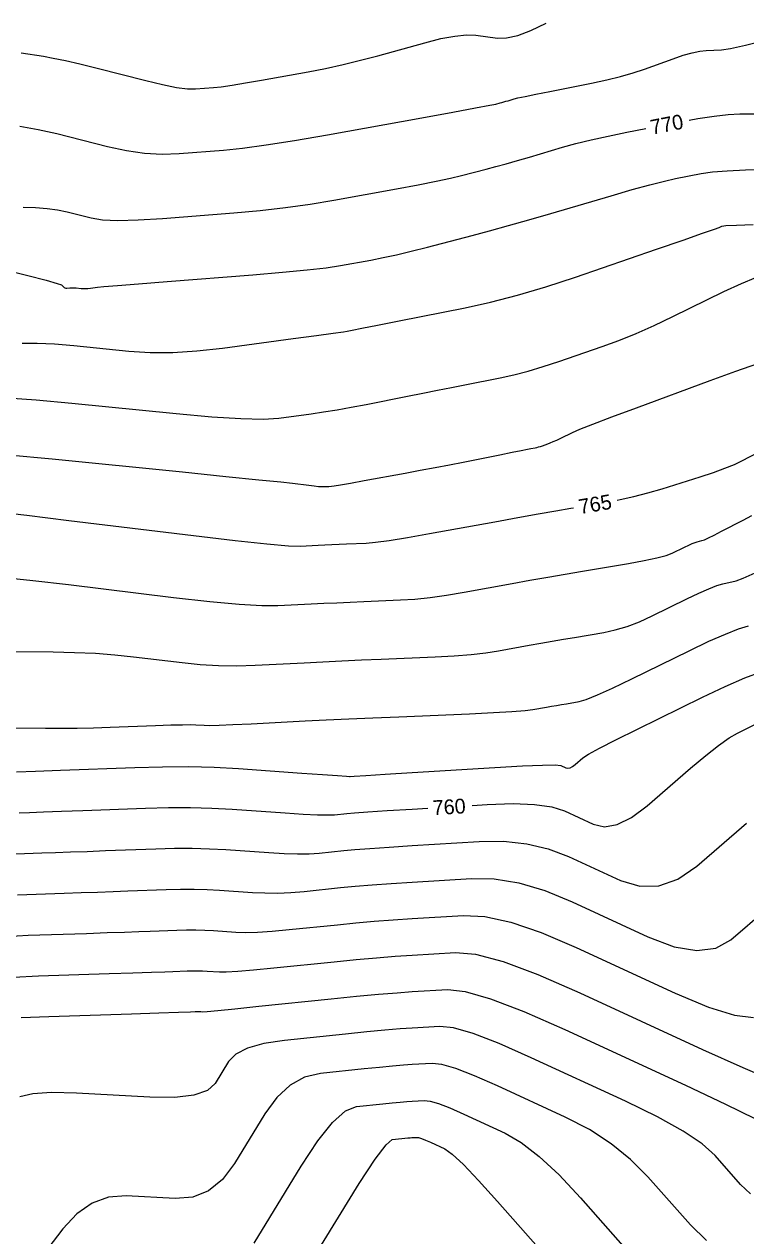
# Model space of a CAD drawing. Extents: x 2082232 to 2083549, y 592624 to 593832.
# Drawn here: x 2082483.9 to 2082518.1, y 592892.1 to 592949.4 of the extents above; entities that cross this region are included whole.
import ezdxf

# ---------------------------------------------------------------- set-up
doc = ezdxf.new("R2010")
doc.units = 0
doc.layers.add('DT_X_Contour_Major', color=7, linetype='Continuous')
doc.layers.add('DT_X_Contour_Minor', color=7, linetype='Continuous')

msp = doc.modelspace()

# ---------------------------------------------------------------- linework, layer by layer
at = {"layer": 'DT_X_Contour_Major'}
for points in [[(2082515.408, 592944.858), (2082515.81, 592944.932), (2082516.581, 592945.049), (2082517.244, 592945.12), (2082517.801, 592945.146), (2082519.143, 592945.157), (2082519.708, 592945.192), (2082520.398, 592945.29), (2082521.212, 592945.45), (2082522.149, 592945.673), (2082524.816, 592946.35), (2082525.832, 592946.611), (2082526.881, 592946.888), (2082527.963, 592947.179), (2082529.077, 592947.485), (2082532.093, 592948.32), (2082533.082, 592948.637), (2082533.788, 592948.96), (2082534.209, 592949.29), (2082534.347, 592949.627)], [(2082483.893, 592940.733), (2082484.485, 592940.718), (2082485.029, 592940.676), (2082485.526, 592940.608), (2082485.976, 592940.513), (2082487.112, 592940.223), (2082487.642, 592940.141), (2082488.382, 592940.11), (2082489.331, 592940.131), (2082490.489, 592940.204), (2082493.857, 592940.468), (2082495.101, 592940.58), (2082496.306, 592940.717), (2082497.472, 592940.879), (2082498.598, 592941.067), (2082501.552, 592941.602), (2082502.575, 592941.792), (2082503.43, 592941.96), (2082504.118, 592942.106), (2082504.637, 592942.23), (2082505.797, 592942.534), (2082506.252, 592942.655), (2082506.745, 592942.79), (2082507.276, 592942.941), (2082507.845, 592943.107), (2082509.415, 592943.567), (2082510.047, 592943.742), (2082510.763, 592943.918), (2082511.566, 592944.098), (2082512.453, 592944.281), (2082513.347, 592944.457)], [(2082512.002, 592926.872), (2082512.138, 592926.898), (2082512.789, 592927.044), (2082513.451, 592927.217), (2082514.122, 592927.416), (2082515.925, 592927.982), (2082516.555, 592928.188), (2082517.093, 592928.381), (2082517.539, 592928.562), (2082517.894, 592928.73), (2082518.717, 592929.161)], [(2082482.522, 592926.339), (2082484.064, 592926.155), (2082486.052, 592925.915), (2082491.948, 592925.201), (2082493.922, 592924.968), (2082495.423, 592924.807), (2082496.451, 592924.716), (2082497.005, 592924.697), (2082497.853, 592924.739), (2082498.175, 592924.755), (2082498.504, 592924.771), (2082498.841, 592924.786), (2082499.186, 592924.801), (2082500.115, 592924.84), (2082500.565, 592924.879), (2082501.216, 592924.968), (2082502.07, 592925.105), (2082503.126, 592925.291), (2082506.211, 592925.854), (2082507.303, 592926.052), (2082508.265, 592926.225), (2082509.097, 592926.371), (2082509.798, 592926.491), (2082509.933, 592926.514)], [(2082505.141, 592912.428), (2082505.845, 592912.471), (2082507.069, 592912.513), (2082508.089, 592912.476), (2082508.902, 592912.36), (2082509.51, 592912.166), (2082510.858, 592911.544), (2082511.396, 592911.423), (2082512.001, 592911.527), (2082512.673, 592911.856), (2082513.411, 592912.41), (2082515.467, 592914.188), (2082516.184, 592914.792), (2082516.792, 592915.27), (2082517.291, 592915.623), (2082517.681, 592915.85), (2082518.576, 592916.289)], [(2082483.711, 592912.083), (2082484.198, 592912.099), (2082484.863, 592912.123), (2082485.705, 592912.154), (2082486.724, 592912.192), (2082489.679, 592912.303), (2082490.767, 592912.331), (2082491.813, 592912.332), (2082492.818, 592912.306), (2082493.782, 592912.253), (2082496.297, 592912.076), (2082497.15, 592912.021), (2082497.822, 592911.988), (2082498.313, 592911.977), (2082498.624, 592911.988), (2082499.21, 592912.049), (2082499.568, 592912.078), (2082500.203, 592912.123), (2082501.115, 592912.182), (2082502.304, 592912.256), (2082503.044, 592912.301)], [(2082483.807, 592902.393), (2082485.117, 592902.441), (2082489.021, 592902.571), (2082490.307, 592902.614), (2082491.238, 592902.645), (2082491.814, 592902.664), (2082492.034, 592902.671), (2082492.148, 592902.676), (2082492.19, 592902.677), (2082492.23, 592902.677), (2082492.269, 592902.676), (2082492.306, 592902.674), (2082492.403, 592902.667), (2082492.596, 592902.681), (2082493.099, 592902.729), (2082493.915, 592902.81), (2082495.043, 592902.926), (2082498.465, 592903.277), (2082499.666, 592903.398), (2082500.706, 592903.495), (2082501.582, 592903.568), (2082502.296, 592903.618), (2082503.982, 592903.721), (2082504.803, 592903.631), (2082506, 592903.285), (2082507.574, 592902.682), (2082509.524, 592901.822), (2082515.228, 592899.186), (2082517.119, 592898.3), (2082518.513, 592897.617)]]:
    msp.add_lwpolyline(points, dxfattribs=at)
at = {"layer": 'DT_X_Contour_Minor'}
for points in [[(2082483.807, 592948.037), (2082484.866, 592947.873), (2082485.322, 592947.792), (2082485.894, 592947.671), (2082486.583, 592947.51), (2082487.39, 592947.31), (2082489.695, 592946.722), (2082490.491, 592946.533), (2082491.149, 592946.404), (2082491.67, 592946.337), (2082492.053, 592946.331), (2082492.893, 592946.397), (2082493.271, 592946.437), (2082493.777, 592946.509), (2082494.412, 592946.611), (2082495.173, 592946.745), (2082497.376, 592947.144), (2082498.202, 592947.304), (2082499.028, 592947.483), (2082499.855, 592947.683), (2082500.682, 592947.902), (2082502.89, 592948.514), (2082503.662, 592948.709), (2082504.323, 592948.833), (2082504.873, 592948.888), (2082505.312, 592948.872), (2082506.334, 592948.737), (2082506.766, 592948.743), (2082507.295, 592948.862), (2082507.92, 592949.094), (2082508.642, 592949.439)], [(2082483.734, 592944.561), (2082484.6, 592944.417), (2082485.489, 592944.216), (2082487.892, 592943.603), (2082488.779, 592943.41), (2082489.637, 592943.29), (2082490.468, 592943.242), (2082491.271, 592943.268), (2082493.375, 592943.433), (2082494.274, 592943.525), (2082495.394, 592943.677), (2082496.735, 592943.889), (2082498.296, 592944.162), (2082502.754, 592944.969), (2082504.227, 592945.236), (2082505.301, 592945.433), (2082505.977, 592945.559), (2082506.255, 592945.615), (2082506.464, 592945.67), (2082506.546, 592945.692), (2082506.635, 592945.716), (2082506.731, 592945.744), (2082506.834, 592945.773), (2082507.117, 592945.857), (2082507.303, 592945.902), (2082507.647, 592945.977), (2082508.151, 592946.08), (2082508.812, 592946.212), (2082510.789, 592946.603), (2082511.501, 592946.754), (2082512.155, 592946.915), (2082512.751, 592947.085), (2082513.289, 592947.265), (2082514.644, 592947.757), (2082515.123, 592947.92), (2082515.543, 592948.041), (2082515.903, 592948.118), (2082516.205, 592948.152), (2082516.93, 592948.187), (2082517.351, 592948.248), (2082518.07, 592948.404), (2082519.087, 592948.655)], [(2082482.931, 592937.8), (2082484.122, 592937.502), (2082484.982, 592937.279), (2082485.511, 592937.13), (2082485.709, 592937.057), (2082485.797, 592936.962), (2082485.832, 592936.931), (2082485.873, 592936.911), (2082485.919, 592936.901), (2082485.97, 592936.902), (2082486.112, 592936.918), (2082486.171, 592936.922), (2082486.238, 592936.922), (2082486.315, 592936.919), (2082486.402, 592936.911), (2082486.646, 592936.887), (2082486.741, 592936.881), (2082486.845, 592936.882), (2082486.957, 592936.889), (2082487.078, 592936.902), (2082487.409, 592936.947), (2082487.709, 592936.976), (2082488.358, 592937.032), (2082489.357, 592937.112), (2082490.705, 592937.219), (2082494.768, 592937.537), (2082496.168, 592937.654), (2082497.324, 592937.766), (2082498.235, 592937.872), (2082498.901, 592937.973), (2082500.349, 592938.235), (2082500.923, 592938.347), (2082501.559, 592938.486), (2082502.258, 592938.652), (2082503.019, 592938.845), (2082505.13, 592939.397), (2082505.957, 592939.617), (2082506.854, 592939.865), (2082507.82, 592940.139), (2082508.857, 592940.44), (2082511.713, 592941.278), (2082512.707, 592941.564), (2082513.546, 592941.794), (2082514.23, 592941.968), (2082514.76, 592942.086), (2082515.966, 592942.324), (2082516.5, 592942.403), (2082517.2, 592942.462), (2082518.065, 592942.501), (2082519.095, 592942.52)], [(2082483.842, 592934.298), (2082484.561, 592934.301), (2082485.381, 592934.264), (2082486.301, 592934.187), (2082488.891, 592933.928), (2082489.897, 592933.864), (2082490.973, 592933.866), (2082492.118, 592933.935), (2082493.334, 592934.07), (2082496.67, 592934.518), (2082497.768, 592934.666), (2082498.56, 592934.773), (2082499.046, 592934.839), (2082499.225, 592934.865), (2082499.296, 592934.879), (2082499.466, 592934.912), (2082499.921, 592935.003), (2082500.662, 592935.149), (2082501.688, 592935.353), (2082504.806, 592935.97), (2082506.009, 592936.235), (2082507.279, 592936.565), (2082508.616, 592936.962), (2082510.02, 592937.424), (2082513.854, 592938.745), (2082515.118, 592939.181), (2082516.034, 592939.499), (2082516.602, 592939.699), (2082516.823, 592939.781), (2082516.947, 592939.841), (2082517.143, 592939.864), (2082517.636, 592939.887), (2082518.427, 592939.91)], [(2082483.158, 592931.711), (2082484.515, 592931.617), (2082486.201, 592931.463), (2082491.135, 592930.969), (2082492.826, 592930.817), (2082494.198, 592930.73), (2082495.251, 592930.709), (2082495.985, 592930.753), (2082497.517, 592930.959), (2082498.111, 592931.044), (2082498.744, 592931.147), (2082499.417, 592931.267), (2082500.13, 592931.405), (2082502.084, 592931.793), (2082502.803, 592931.936), (2082503.494, 592932.074), (2082504.159, 592932.206), (2082504.796, 592932.332), (2082506.46, 592932.661), (2082507.102, 592932.803), (2082507.78, 592932.979), (2082508.493, 592933.19), (2082509.242, 592933.437), (2082511.288, 592934.142), (2082512.072, 592934.428), (2082512.891, 592934.76), (2082513.745, 592935.136), (2082514.633, 592935.556), (2082517.048, 592936.738), (2082517.878, 592937.126), (2082518.558, 592937.405)], [(2082483.204, 592929.021), (2082485.264, 592928.822), (2082491.43, 592928.205), (2082493.489, 592927.998), (2082495.043, 592927.841), (2082496.092, 592927.732), (2082496.635, 592927.672), (2082497.409, 592927.578), (2082497.668, 592927.548), (2082497.866, 592927.526), (2082498.001, 592927.514), (2082498.073, 592927.512), (2082498.185, 592927.518), (2082498.227, 592927.52), (2082498.27, 592927.522), (2082498.314, 592927.524), (2082498.36, 592927.526), (2082498.482, 592927.531), (2082498.613, 592927.549), (2082498.914, 592927.6), (2082499.385, 592927.684), (2082500.027, 592927.8), (2082501.964, 592928.153), (2082502.681, 592928.285), (2082503.379, 592928.417), (2082504.057, 592928.547), (2082504.717, 592928.677), (2082506.449, 592929.022), (2082507.027, 592929.137), (2082507.462, 592929.223), (2082507.755, 592929.281), (2082507.905, 592929.311), (2082508.114, 592929.353), (2082508.195, 592929.37), (2082508.28, 592929.392), (2082508.37, 592929.419), (2082508.464, 592929.45), (2082508.722, 592929.539), (2082508.832, 592929.581), (2082508.97, 592929.64), (2082509.136, 592929.716), (2082509.33, 592929.809), (2082509.884, 592930.08), (2082510.229, 592930.229), (2082510.849, 592930.473), (2082511.743, 592930.813), (2082512.912, 592931.248), (2082516.395, 592932.534), (2082517.614, 592932.974), (2082518.657, 592933.331)], [(2082483.009, 592923.219), (2082484.347, 592923.076), (2082486.038, 592922.878), (2082491.016, 592922.274), (2082492.724, 592922.08), (2082494.113, 592921.95), (2082495.184, 592921.883), (2082495.937, 592921.881), (2082497.521, 592921.961), (2082498.122, 592921.991), (2082498.738, 592922.02), (2082499.368, 592922.048), (2082500.012, 592922.076), (2082501.749, 592922.149), (2082502.425, 592922.193), (2082503.151, 592922.268), (2082503.928, 592922.375), (2082504.754, 592922.515), (2082507.024, 592922.929), (2082507.871, 592923.082), (2082508.71, 592923.231), (2082509.539, 592923.375), (2082510.36, 592923.515), (2082512.538, 592923.882), (2082513.28, 592924.016), (2082513.872, 592924.142), (2082514.314, 592924.26), (2082514.605, 592924.37), (2082515.184, 592924.654), (2082515.384, 592924.749), (2082515.551, 592924.823), (2082515.684, 592924.875), (2082515.783, 592924.906), (2082516.004, 592924.958), (2082516.124, 592925), (2082516.32, 592925.087), (2082516.59, 592925.22), (2082516.935, 592925.398), (2082517.956, 592925.933), (2082518.359, 592926.145)], [(2082482.512, 592919.716), (2082485.309, 592919.691), (2082486.333, 592919.67), (2082487.311, 592919.625), (2082488.241, 592919.556), (2082489.123, 592919.464), (2082491.412, 592919.186), (2082492.272, 592919.101), (2082493.135, 592919.052), (2082494.001, 592919.041), (2082494.869, 592919.066), (2082497.19, 592919.183), (2082498.07, 592919.226), (2082498.972, 592919.269), (2082499.894, 592919.31), (2082500.838, 592919.351), (2082503.382, 592919.458), (2082504.285, 592919.506), (2082505.086, 592919.568), (2082505.785, 592919.646), (2082506.382, 592919.738), (2082507.837, 592920.004), (2082508.38, 592920.102), (2082508.918, 592920.197), (2082509.45, 592920.29), (2082509.976, 592920.379), (2082511.372, 592920.615), (2082511.907, 592920.73), (2082512.466, 592920.898), (2082513.047, 592921.12), (2082513.651, 592921.395), (2082515.293, 592922.201), (2082515.862, 592922.472), (2082516.335, 592922.681), (2082516.713, 592922.829), (2082516.995, 592922.915), (2082517.622, 592923.063), (2082517.964, 592923.183), (2082518.518, 592923.431)], [(2082483.025, 592916.099), (2082484.959, 592916.081), (2082485.694, 592916.08), (2082486.448, 592916.087), (2082487.222, 592916.103), (2082488.014, 592916.129), (2082490.155, 592916.209), (2082490.876, 592916.234), (2082491.434, 592916.249), (2082491.829, 592916.253), (2082492.061, 592916.248), (2082492.463, 592916.22), (2082492.714, 592916.216), (2082493.168, 592916.228), (2082493.823, 592916.254), (2082494.68, 592916.295), (2082497.234, 592916.424), (2082498.23, 592916.473), (2082499.3, 592916.523), (2082500.444, 592916.574), (2082501.664, 592916.626), (2082505.015, 592916.768), (2082506.145, 592916.819), (2082507.021, 592916.869), (2082507.642, 592916.916), (2082508.01, 592916.961), (2082508.65, 592917.078), (2082508.889, 592917.121), (2082509.126, 592917.163), (2082509.36, 592917.204), (2082509.592, 592917.243), (2082510.206, 592917.347), (2082510.535, 592917.443), (2082511.059, 592917.654), (2082511.78, 592917.98), (2082512.697, 592918.42), (2082515.403, 592919.747), (2082516.339, 592920.194), (2082517.119, 592920.539), (2082517.742, 592920.783), (2082518.207, 592920.925)], [(2082483.588, 592914.019), (2082484.483, 592914.052), (2082485.662, 592914.096), (2082489.185, 592914.229), (2082490.482, 592914.262), (2082491.729, 592914.263), (2082492.928, 592914.232), (2082494.077, 592914.169), (2082497.076, 592913.958), (2082498.061, 592913.889), (2082498.767, 592913.839), (2082499.193, 592913.81), (2082499.34, 592913.801), (2082499.359, 592913.803), (2082499.548, 592913.815), (2082500.102, 592913.849), (2082501.022, 592913.905), (2082502.306, 592913.983), (2082506.217, 592914.221), (2082507.512, 592914.294), (2082508.462, 592914.335), (2082509.067, 592914.343), (2082509.328, 592914.318), (2082509.566, 592914.208), (2082509.66, 592914.187), (2082509.767, 592914.205), (2082509.885, 592914.263), (2082510.015, 592914.361), (2082510.377, 592914.674), (2082510.64, 592914.847), (2082511.158, 592915.133), (2082511.93, 592915.53), (2082512.956, 592916.04), (2082516.033, 592917.549), (2082517.11, 592918.06), (2082518.033, 592918.461), (2082518.803, 592918.753)], [(2082483.142, 592910.126), (2082484.773, 592910.18), (2082485.42, 592910.202), (2082486.138, 592910.228), (2082486.927, 592910.256), (2082487.786, 592910.288), (2082490.173, 592910.378), (2082491.051, 592910.4), (2082491.896, 592910.401), (2082492.708, 592910.38), (2082493.487, 592910.337), (2082495.519, 592910.194), (2082496.239, 592910.153), (2082496.878, 592910.136), (2082497.434, 592910.144), (2082497.907, 592910.176), (2082499.061, 592910.294), (2082499.587, 592910.342), (2082500.303, 592910.397), (2082501.209, 592910.459), (2082502.303, 592910.528), (2082505.472, 592910.721), (2082506.627, 592910.731), (2082507.716, 592910.617), (2082508.737, 592910.378), (2082509.692, 592910.015), (2082512.15, 592908.879), (2082513.066, 592908.602), (2082513.973, 592908.622), (2082514.871, 592908.939), (2082515.759, 592909.554), (2082518.113, 592911.589)], [(2082483.636, 592908.205), (2082485.835, 592908.278), (2082486.642, 592908.305), (2082487.413, 592908.332), (2082488.148, 592908.358), (2082488.848, 592908.384), (2082490.667, 592908.452), (2082491.336, 592908.469), (2082491.98, 592908.47), (2082492.598, 592908.454), (2082493.192, 592908.421), (2082494.74, 592908.312), (2082495.328, 592908.285), (2082495.933, 592908.284), (2082496.554, 592908.31), (2082497.191, 592908.363), (2082498.912, 592908.54), (2082499.607, 592908.606), (2082500.404, 592908.672), (2082501.302, 592908.736), (2082502.301, 592908.801), (2082505.1, 592908.971), (2082506.185, 592908.95), (2082507.343, 592908.758), (2082508.572, 592908.396), (2082509.874, 592907.863), (2082513.442, 592906.214), (2082514.691, 592905.742), (2082515.764, 592905.56), (2082516.659, 592905.668), (2082517.378, 592906.068), (2082519.059, 592907.521)], [(2082483.1, 592906.23), (2082484.129, 592906.284), (2082486.897, 592906.376), (2082487.864, 592906.408), (2082488.688, 592906.436), (2082489.37, 592906.46), (2082489.91, 592906.48), (2082491.161, 592906.527), (2082491.621, 592906.538), (2082492.063, 592906.539), (2082492.489, 592906.528), (2082492.897, 592906.506), (2082493.961, 592906.431), (2082494.417, 592906.417), (2082494.989, 592906.432), (2082495.674, 592906.477), (2082496.475, 592906.551), (2082498.763, 592906.786), (2082499.627, 592906.87), (2082500.505, 592906.946), (2082501.395, 592907.014), (2082502.299, 592907.073), (2082504.727, 592907.221), (2082505.743, 592907.168), (2082506.97, 592906.899), (2082508.408, 592906.413), (2082510.056, 592905.711), (2082514.734, 592903.55), (2082516.316, 592902.881), (2082517.554, 592902.497), (2082518.448, 592902.397)], [(2082483.443, 592904.309), (2082484.623, 592904.362), (2082487.959, 592904.473), (2082489.085, 592904.511), (2082489.963, 592904.54), (2082490.592, 592904.562), (2082490.972, 592904.576), (2082491.654, 592904.601), (2082491.905, 592904.608), (2082492.147, 592904.608), (2082492.379, 592904.602), (2082492.601, 592904.59), (2082493.182, 592904.549), (2082493.506, 592904.549), (2082494.044, 592904.581), (2082494.795, 592904.644), (2082495.759, 592904.738), (2082498.614, 592905.032), (2082499.647, 592905.134), (2082500.605, 592905.22), (2082501.489, 592905.291), (2082502.297, 592905.346), (2082504.355, 592905.471), (2082505.301, 592905.387), (2082506.597, 592905.04), (2082508.243, 592904.431), (2082510.238, 592903.559), (2082516.026, 592900.885), (2082517.94, 592900.021), (2082519.344, 592899.435)], [(2082518.3, 592894.052), (2082517.838, 592894.49), (2082516.627, 592895.862), (2082516.022, 592896.409), (2082515.112, 592897.019), (2082513.899, 592897.694), (2082512.383, 592898.433), (2082507.933, 592900.489), (2082506.411, 592901.16), (2082505.184, 592901.631), (2082504.25, 592901.901), (2082503.609, 592901.971), (2082502.294, 592901.891), (2082501.727, 592901.851), (2082501.013, 592901.79), (2082500.152, 592901.709), (2082499.143, 592901.608), (2082496.258, 592901.312), (2082495.281, 592901.166), (2082494.516, 592900.95), (2082493.961, 592900.664), (2082493.617, 592900.309), (2082492.982, 592899.269), (2082492.61, 592898.936), (2082491.972, 592898.718), (2082491.066, 592898.616), (2082489.894, 592898.629), (2082486.412, 592898.816), (2082485.244, 592898.844), (2082484.351, 592898.786), (2082483.732, 592898.643)], [(2082516.227, 592891.848), (2082515.459, 592892.576), (2082513.444, 592894.86), (2082512.633, 592895.679), (2082511.712, 592896.422), (2082510.68, 592897.089), (2082509.537, 592897.68), (2082506.342, 592899.157), (2082505.249, 592899.639), (2082504.367, 592899.977), (2082503.697, 592900.171), (2082503.237, 592900.221), (2082502.292, 592900.164), (2082501.885, 592900.135), (2082501.372, 592900.091), (2082500.754, 592900.033), (2082500.03, 592899.961), (2082497.958, 592899.748), (2082497.211, 592899.568), (2082496.524, 592899.189), (2082495.898, 592898.61), (2082495.331, 592897.832), (2082493.901, 592895.49), (2082493.323, 592894.727), (2082492.662, 592894.196), (2082491.918, 592893.896), (2082491.091, 592893.827), (2082488.773, 592893.952), (2082487.934, 592893.89), (2082487.156, 592893.609), (2082486.437, 592893.111), (2082485.779, 592892.395), (2082484.103, 592890.195)], [(2082497.045, 592895.354), (2082497.834, 592896.556), (2082498.532, 592897.428), (2082499.14, 592897.97), (2082499.658, 592898.183), (2082500.916, 592898.313), (2082501.356, 592898.357), (2082501.732, 592898.392), (2082502.043, 592898.419), (2082502.291, 592898.436), (2082502.864, 592898.471), (2082503.144, 592898.44), (2082503.551, 592898.323), (2082504.087, 592898.117), (2082504.75, 592897.825), (2082506.691, 592896.928), (2082507.46, 592896.484), (2082508.312, 592895.824), (2082509.245, 592894.949), (2082510.261, 592893.858), (2082513.08, 592890.663)], [(2082495.849, 592888.113), (2082498.806, 592892.954), (2082499.797, 592894.545), (2082500.553, 592895.686), (2082501.073, 592896.377), (2082501.357, 592896.619), (2082501.803, 592896.665), (2082501.958, 592896.681), (2082502.091, 592896.693), (2082502.201, 592896.702), (2082502.289, 592896.709), (2082502.492, 592896.721), (2082502.591, 592896.71), (2082502.735, 592896.668), (2082502.924, 592896.596), (2082503.159, 592896.492), (2082503.846, 592896.175), (2082504.195, 592895.931), (2082504.727, 592895.435), (2082505.443, 592894.689), (2082506.342, 592893.691), (2082508.984, 592890.696)], [(2082494.82, 592891.711), (2082497.045, 592895.354)]]:
    msp.add_lwpolyline(points, dxfattribs=at)

# ---------------------------------------------------------------- texts
at = {"layer": 'DT_X_Contour_Major'}
for s, rotation, p in [('770', 11.00703, (2082513.643, 592944.162)), ('765', 9.82827, (2082510.243, 592926.207)), ('760', 3.48791, (2082503.289, 592911.965))]:
    msp.add_text(s, height=0.7, rotation=rotation, dxfattribs=at).set_placement(p)

doc.saveas('drawing.dxf')
